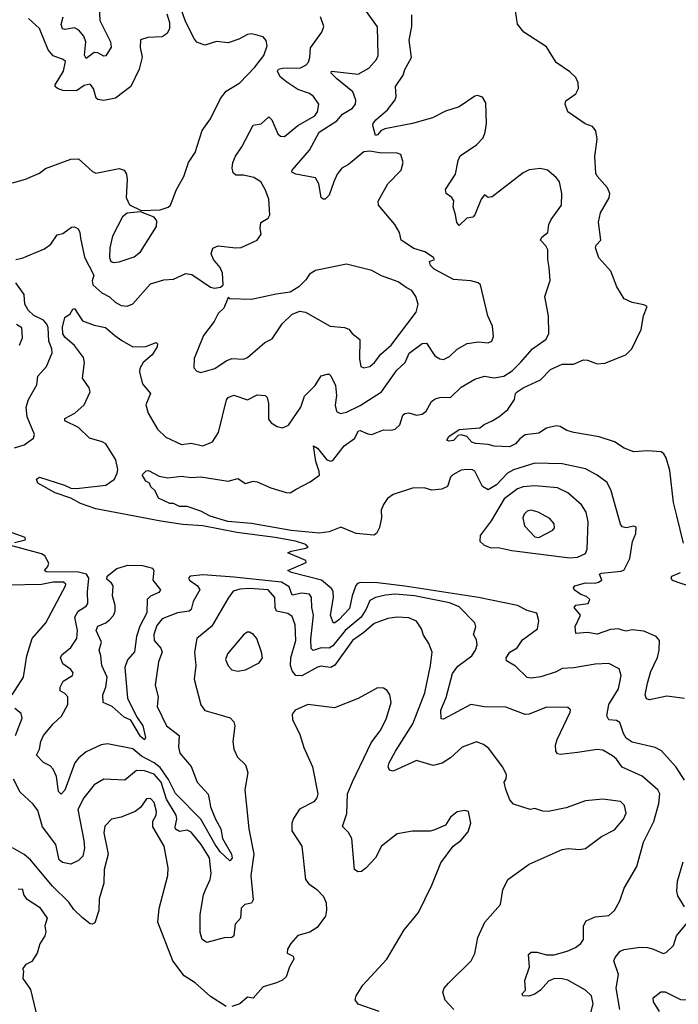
# Model space of a CAD drawing. Extents: x 1552294 to 1694791, y 811929 to 917222.
# Tile 459 of 643: x 1674232 to 1677623, y 832082 to 837150. Entities that reach past the tile are written whole.
import ezdxf

# ---------------------------------------------------------------- set-up
doc = ezdxf.new("R2010")
doc.units = 0

msp = doc.modelspace()

# ---------------------------------------------------------------- linework, layer by layer
at = {"layer": '0CON10XD'}
for points in [[(1677655, 833235.8), (1677612.8, 833302.8), (1677537.1, 833387.1), (1677505, 833403.6), (1677385, 833431.2), (1677355, 833452.2), (1677341.4, 833475), (1677322.6, 833532.6), (1677305, 833542.4), (1677266.1, 833546.1), (1677256.1, 833566.1), (1677266.4, 833625), (1677315.3, 833705), (1677328.9, 833775), (1677318.3, 833808.3), (1677265, 833835.7), (1677195, 833832.7), (1677085.7, 833814.3), (1677025, 833810.8), (1676995, 833792.4), (1676915, 833766.7), (1676865, 833760.6), (1676845, 833764.6), (1676785, 833821.5), (1676739.4, 833849.4), (1676736.4, 833865), (1676755.9, 833895), (1676793, 833917), (1676821.7, 833958.3), (1676897.5, 834015), (1676905.6, 834055), (1676895.5, 834095), (1676845, 834108.3), (1676795, 834134.5), (1676594.6, 834175.4), (1676215, 834234), (1676075, 834251.1), (1675986.9, 834253.1), (1675972, 834248), (1675963, 834237), (1675943.7, 834185), (1675930.6, 834119.4), (1675875, 834060.4), (1675855, 834044.5), (1675845.6, 834045.6), (1675832.9, 834085), (1675848.4, 834175), (1675846.9, 834205), (1675839.6, 834219.6), (1675786, 834265), (1675632.5, 834305), (1675612.5, 834315), (1675707.5, 834355), (1675705.7, 834365.7), (1675612.5, 834405), (1675630, 834415), (1675705, 834428.8), (1675717.5, 834435), (1675705, 834448.8), (1675652.5, 834465), (1675548, 834485), (1675350.7, 834510.7), (1675174.6, 834544.6), (1675071.9, 834551.9), (1674958.9, 834568.9), (1674625, 834632.6), (1674545, 834658.7), (1674495, 834686.2), (1674414.6, 834715), (1674325, 834763.5), (1674318.6, 834785), (1674335, 834795.2), (1674463.6, 834753.6), (1674495, 834739), (1674525, 834736.9), (1674676, 834754), (1674720, 834785), (1674734.5, 834815), (1674736.7, 834835), (1674726.7, 834885), (1674675.9, 834965.9), (1674656.8, 834976.8), (1674591.1, 834995), (1674535, 835050), (1674464.4, 835085), (1674465, 835097.1), (1674515.4, 835124.6), (1674563.4, 835166.6), (1674595.6, 835235), (1674589.4, 835255), (1674555.6, 835305), (1674565.4, 835385), (1674560.5, 835410.5), (1674515, 835472.5), (1674465, 835515.6), (1674455, 835532), (1674453.2, 835566.8), (1674465, 835617.5), (1674492.5, 835635), (1674505, 835660), (1674515, 835662.5), (1674555, 835599.4), (1674615, 835577.7), (1674674, 835565), (1674722.5, 835525), (1674757.6, 835497.6), (1674815.4, 835465.4), (1674882.4, 835467.6), (1674935, 835488.8), (1674942, 835482), (1674940, 835465), (1674913.6, 835425), (1674867.3, 835385), (1674851.5, 835355), (1674849.1, 835335), (1674865.3, 835275.3), (1674905.2, 835225.2), (1674882.5, 835167.5), (1674892.9, 835125), (1674941.5, 835041.5), (1674985, 835001.1), (1675065, 834963.3), (1675115, 834970), (1675175, 834957.1), (1675225, 834977.5), (1675256.7, 835025), (1675297.3, 835192.7), (1675305.6, 835204.4), (1675335, 835217.1), (1675405, 835192.7), (1675455, 835219.2), (1675495.8, 835215.8), (1675505.6, 835205.6), (1675512.7, 835175), (1675513.5, 835093.5), (1675526.2, 835075), (1675557.5, 835055), (1675585, 835049.2), (1675617, 835063), (1675680, 835155), (1675698, 835212), (1675752.9, 835267.1), (1675785, 835316), (1675815.9, 835325.9), (1675825, 835326), (1675835, 835316.7), (1675857.5, 835267.5), (1675863, 835215), (1675856.1, 835166.1), (1675863.8, 835133.8), (1675883.3, 835123.3), (1675915, 835129.1), (1675985, 835163.6), (1676095, 835234.5), (1676174.6, 835345), (1676216.2, 835385), (1676237, 835433), (1676305, 835482.2), (1676326.5, 835485), (1676370.2, 835420.2), (1676395, 835403.3), (1676415, 835401.1), (1676445, 835415.5), (1676485, 835453.5), (1676536.9, 835483.1), (1676595, 835491.2), (1676645, 835487.1), (1676663.3, 835495), (1676671.2, 835518.8), (1676667.1, 835572.9), (1676642.2, 835625), (1676604, 835785), (1676593.3, 835795), (1676555, 835805.6), (1676465, 835813.1), (1676366, 835865), (1676346.7, 835885), (1676342.5, 835905), (1676367.5, 835915), (1676363.3, 835925), (1676318, 835955), (1676262.4, 835972.4), (1676195.8, 836015), (1676187.1, 836055), (1676164.4, 836095), (1676080, 836195), (1676077.1, 836215), (1676126.9, 836305), (1676197.1, 836375), (1676206, 836415), (1676194.2, 836455), (1676175, 836463.3), (1676085, 836463.9), (1676035, 836473.2), (1676005, 836468.8), (1675925.1, 836404.9), (1675891.2, 836385), (1675866.8, 836355), (1675850.5, 836315), (1675825, 836246), (1675805, 836226), (1675795, 836226), (1675784.6, 836234.6), (1675772.6, 836305), (1675755, 836335.3), (1675653.3, 836355), (1675634.2, 836365), (1675635.6, 836375), (1675725, 836478.6), (1675775, 836570.5), (1675865, 836628.3), (1675895, 836662.7), (1675945.9, 836694.1), (1675961.2, 836715), (1675963.5, 836735), (1675948.3, 836778.3), (1675865.6, 836845), (1675836.2, 836875), (1675837.5, 836885), (1675975, 836869.5), (1676029.4, 836900.6), (1676068.9, 836945), (1676078.8, 836965), (1676075, 837112.5), (1675987.5, 837235)], [(1674195, 836310.6), (1674261.7, 836328.3), (1674335, 836360), (1674365, 836383.3), (1674495, 836431.2), (1674535, 836433.3), (1674607.7, 836367.7), (1674625, 836360), (1674745, 836383.3), (1674770, 836375), (1674782.5, 836355), (1674786.2, 836325), (1674780, 836235), (1674797.1, 836197.1), (1674858, 836168), (1674955, 836171.8), (1674996.1, 836183.9), (1675008.8, 836195), (1675040, 836275), (1675077.7, 836342.3), (1675101.1, 836415), (1675135, 836466.2), (1675171.2, 836578.8), (1675215, 836640), (1675265.6, 836744.4), (1675295, 836781.2), (1675365, 836824.4), (1675443.1, 836905), (1675490, 836965), (1675505.6, 837015), (1675501.7, 837041.7), (1675485, 837062), (1675425, 837076.7), (1675405, 837074.2), (1675361.1, 837048.9), (1675305, 837030), (1675245, 837036.5), (1675185, 837019.2), (1675145, 837034.3), (1675128.1, 837055), (1675084, 837145), (1675064.2, 837204.2)], [(1674989.5, 837179.5), (1675004, 837135), (1675003.8, 837105), (1674991.2, 837078.8), (1674965, 837060.8), (1674892.7, 837057.3), (1674854, 837046), (1674853.1, 837006.9), (1674863.4, 836956.6), (1674847.5, 836895), (1674804.4, 836805.6), (1674725, 836746), (1674665.8, 836734.2), (1674635, 836738.1), (1674626.4, 836746.4), (1674611.5, 836795), (1674595, 836816.9), (1674565, 836811.5), (1674525, 836782.7), (1674455, 836785.4), (1674427.5, 836795), (1674415.7, 836805), (1674414.4, 836815), (1674457.3, 836885), (1674468.1, 836935), (1674456.7, 836945), (1674405, 836964.4), (1674379.1, 836995), (1674334.2, 837104.2), (1674278.1, 837155)], [(1674641.2, 837215), (1674645.6, 837145), (1674700, 837035), (1674702.6, 837007.4), (1674675, 836964), (1674665, 836962.2), (1674635, 836978.8), (1674615, 836981.1), (1674575, 836950.4), (1674566.7, 836966.7), (1674572.2, 837035), (1674562.2, 837065), (1674536.5, 837096.5), (1674515, 837108.1), (1674465, 837098.4), (1674453.1, 837103.1), (1674446.4, 837125), (1674456.1, 837165)], [(1677025, 834862.8), (1676885, 834867.9), (1676775, 834833.2), (1676744.7, 834815.3), (1676687.5, 834755), (1676645, 834729.5), (1676615, 834747.1), (1676575, 834826.7), (1676563.3, 834833.3), (1676534.7, 834835.3), (1676505, 834831.3), (1676462.2, 834807.8), (1676450, 834795), (1676435, 834747.5), (1676405, 834732.5), (1676355, 834728), (1676315, 834739.4), (1676255, 834738.2), (1676155, 834706.1), (1676126.5, 834685), (1676105, 834654), (1676094.1, 834625.9), (1676094.7, 834585), (1676084.6, 834535.4), (1676068.9, 834505), (1676055, 834496.2), (1675964.4, 834505.6), (1675885, 834536.9), (1675826.4, 834513.6), (1675775, 834506.6), (1675629.8, 834519.8), (1675426, 834556), (1675303.2, 834566.8), (1675213.6, 834595), (1675165, 834619.6), (1675095, 834644), (1675054.2, 834644.2), (1675025, 834660), (1675005, 834660), (1674947, 834687), (1674930, 834725), (1674907.5, 834745), (1674900, 834765), (1674882.5, 834775), (1674862.5, 834807.5), (1674883, 834827), (1674895, 834828.8), (1674950.8, 834800.8), (1674995, 834792.1), (1675065, 834799.5), (1675115, 834793.5), (1675165, 834796.7), (1675305, 834773.7), (1675355, 834787.5), (1675395, 834762.1), (1675435, 834774), (1675455, 834771.6), (1675525, 834740.3), (1675605, 834715.4), (1675625, 834714.5), (1675656.3, 834733.7), (1675728.6, 834771.4), (1675775.5, 834805), (1675774.6, 834825), (1675756.8, 834875), (1675745, 834956.7), (1675765, 834944), (1675813.8, 834883.8), (1675835, 834876.6), (1675845, 834880.3), (1675903.7, 834956.3), (1675955.7, 834994.3), (1675977.2, 835032.8), (1675985, 835035.7), (1676025, 835017.2), (1676045, 835015.3), (1676105, 835038.5), (1676145, 835037.3), (1676165, 835042.8), (1676188.9, 835065), (1676205.4, 835114.6), (1676215, 835123.1), (1676235, 835125.4), (1676275, 835114.7), (1676305, 835120), (1676325, 835134.4), (1676352.7, 835185), (1676371.7, 835198.3), (1676395, 835205.4), (1676452.7, 835207.3), (1676505, 835258.9), (1676575, 835300), (1676625, 835315.5), (1676675, 835306.2), (1676725, 835315.4), (1676768.2, 835341.8), (1676810, 835385), (1676873.3, 835455), (1676942.5, 835505), (1676957.5, 835535), (1676954.5, 835624.5), (1676935.8, 835725), (1676963.6, 835806.4), (1676959.2, 835875), (1676951.4, 835915), (1676950.8, 835965), (1676941.4, 835985), (1676914.4, 836015), (1676919.8, 836030.2), (1676951.9, 836055), (1676957.5, 836095), (1676968.7, 836121.3), (1677022, 836195), (1677024.2, 836255), (1677010.8, 836315), (1676995, 836338), (1676950, 836375), (1676914.5, 836384.5), (1676855, 836377.5), (1676825, 836362.1), (1676665, 836237.9), (1676645, 836234.3), (1676625, 836248.8), (1676608.5, 836225), (1676575, 836146), (1676565, 836134), (1676535, 836128.8), (1676495, 836090), (1676482.5, 836105), (1676476, 836145), (1676463.6, 836186.4), (1676467.7, 836217.7), (1676456.7, 836235), (1676428.8, 836255), (1676423.8, 836275), (1676475.8, 836355), (1676489.2, 836425), (1676500.9, 836449.1), (1676584.6, 836505.4), (1676618.4, 836541.6), (1676629.6, 836570.4), (1676636.3, 836615), (1676632.4, 836722.4), (1676615, 836750), (1676588.8, 836758.8), (1676575, 836756.2), (1676495, 836701.4), (1676425, 836679.5), (1676358, 836645), (1676255, 836614.7), (1676112.9, 836587.1), (1676091.6, 836578.4), (1676075, 836556.2), (1676065, 836554.2), (1676050, 836605), (1676052, 836615), (1676066, 836635), (1676126, 836685), (1676165, 836736.7), (1676170.8, 836755), (1676166.7, 836805), (1676206.1, 836863.9), (1676215, 836892.5), (1676250, 836955), (1676236.8, 837045), (1676251.6, 837115), (1676252.1, 837175)], [(1677649.5, 834455), (1677615, 834596), (1677598.7, 834665), (1677579.1, 834829.1), (1677560.5, 834895), (1677549.4, 834915), (1677535, 834925.6), (1677465, 834930), (1677395, 834926), (1677345, 834943.8), (1677295, 834976.2), (1677215, 835002.9), (1677085, 835024.3), (1677050, 835035), (1677015.5, 835055.5), (1676995, 835058.9), (1676945, 835047.5), (1676905, 835021.1), (1676835, 835013.1), (1676807.1, 834992.9), (1676785, 834966.2), (1676755, 834950.8), (1676675, 834954), (1676643.6, 834963.6), (1676578.3, 834968.3), (1676560, 834975), (1676533.8, 835005), (1676505, 835013.3), (1676490, 835010), (1676465.6, 834984.4), (1676441.1, 834981.1), (1676432, 834985), (1676441.1, 835005), (1676495, 835039.6), (1676601.9, 835048.1), (1676623.9, 835066.1), (1676664.3, 835085.7), (1676700, 835105), (1676745, 835143.8), (1676779.2, 835195), (1676784.3, 835225), (1676794.3, 835235), (1676824.5, 835255), (1676914, 835296), (1676965, 835348.6), (1677025, 835376.2), (1677084.2, 835375.8), (1677135, 835399.2), (1677155, 835397.8), (1677205, 835379.1), (1677245, 835382.2), (1677353.3, 835425), (1677384.2, 835455.8), (1677432.5, 835555), (1677444.3, 835625.7), (1677463.3, 835673.3), (1677445, 835682.5), (1677385, 835693.8), (1677345, 835713.6), (1677306, 835775), (1677276, 835856), (1677213.8, 835923.8), (1677197.1, 835975), (1677201.2, 835988.8), (1677223.6, 836015), (1677212.3, 836107.7), (1677223.1, 836155), (1677267.5, 836232.5), (1677270.6, 836255), (1677258.5, 836285), (1677205.2, 836345), (1677199.2, 836359.2), (1677193.8, 836446.2), (1677205.4, 836535), (1677198.2, 836578.2), (1677180.7, 836600.7), (1677144.3, 836614.3), (1677053.8, 836675), (1677041.2, 836715), (1677045, 836732.5), (1677095, 836768.8), (1677110, 836795), (1677108.5, 836825), (1677095, 836851.4), (1677065, 836881.9), (1676995, 836930), (1676945, 837010), (1676827.5, 837085), (1676795, 837126.7), (1676785.6, 837195)], [(1674212.5, 835915), (1674245, 835922), (1674360.2, 835969.8), (1674393.1, 835995), (1674425, 836042.9), (1674455, 836048.5), (1674499, 836081), (1674515, 836083.3), (1674532.6, 836072.6), (1674542.2, 836055), (1674544.6, 836024.6), (1674566.6, 835926.6), (1674614.7, 835835), (1674605.3, 835805), (1674608.9, 835785), (1674655, 835743.1), (1674695, 835722.9), (1674724, 835695), (1674755, 835679.4), (1674785, 835675.8), (1674815, 835688), (1674905, 835790), (1674975, 835811.4), (1675025, 835813.8), (1675087, 835843), (1675118.3, 835838.3), (1675215, 835773.3), (1675235, 835767.5), (1675267, 835773), (1675280, 835785), (1675275.8, 835845), (1675265, 835873.3), (1675230, 835915), (1675217.5, 835945), (1675227, 835973), (1675253.8, 835986.2), (1675345, 835975.7), (1675372.1, 835977.9), (1675454.4, 836015.6), (1675475.8, 836045), (1675470, 836075), (1675473.8, 836105), (1675511.1, 836128.9), (1675520, 836145), (1675515.3, 836225), (1675496.1, 836276.1), (1675474.4, 836315), (1675437, 836337), (1675385, 836349.1), (1675345, 836348.9), (1675330.9, 836360.9), (1675325.5, 836385.5), (1675329.1, 836415), (1675342.8, 836447.2), (1675375.4, 836495), (1675433.6, 836606.4), (1675475, 836613.5), (1675515, 836649.5), (1675530.5, 836635), (1675561.5, 836561.5), (1675575, 836550.9), (1675595, 836548.8), (1675663.5, 836605), (1675751.2, 836655), (1675765.3, 836675), (1675773.3, 836715), (1675745, 836754.6), (1675725, 836770.3), (1675665, 836790.8), (1675608.5, 836828.5), (1675574.1, 836855), (1675560.4, 836885), (1675565, 836895.2), (1675585, 836900.5), (1675677.7, 836902.3), (1675705.6, 836915), (1675718.8, 836931.2), (1675726.4, 836955), (1675729.1, 837005), (1675788.6, 837085), (1675798.6, 837115), (1675781.4, 837165)], [(1674715, 835900), (1674745, 835902.9), (1674821.5, 835928.5), (1674855, 835954), (1674936.7, 836085), (1674938.1, 836115), (1674925, 836132.5), (1674855, 836160), (1674785, 836154), (1674761.4, 836135), (1674710, 836035), (1674696.5, 835975), (1674695.4, 835925), (1674702.2, 835905), (1674715, 835900)], [(1675165, 835334), (1675236.2, 835355), (1675295, 835393.5), (1675325, 835405.4), (1675385, 835402.5), (1675405, 835411.5), (1675495, 835487.5), (1675532.3, 835507.7), (1675584.2, 835585), (1675635, 835633.3), (1675675, 835648.8), (1675703.9, 835643.9), (1675831.5, 835571.5), (1675905, 835564.6), (1675926.3, 835556.3), (1675944.2, 835534.2), (1675983.8, 835503.8), (1675981.8, 835401.8), (1675988.8, 835365), (1676005, 835358.6), (1676035, 835364.6), (1676059.1, 835385), (1676091.9, 835428.1), (1676145, 835474.5), (1676273.3, 835645), (1676284.4, 835685), (1676272.2, 835725), (1676251.4, 835755), (1676221.6, 835771.6), (1676180.2, 835800.2), (1676095, 835830.6), (1676045, 835859.5), (1675915, 835892), (1675755, 835858.8), (1675725, 835840), (1675705, 835810), (1675670, 835775), (1675625, 835747.5), (1675552.4, 835737.6), (1675425, 835708.8), (1675315, 835712.5), (1675305, 835720), (1675282.5, 835665), (1675255, 835637.5), (1675234.1, 835595.9), (1675178, 835525), (1675130, 835405), (1675128.3, 835358.3), (1675145, 835340), (1675165, 835334)], [(1674205, 834946.2), (1674255, 834962.2), (1674303.6, 834996.4), (1674308.1, 835015), (1674270, 835105), (1674265.4, 835155), (1674277.8, 835195), (1674319.8, 835270.2), (1674326.2, 835315), (1674370.6, 835365), (1674399.1, 835435), (1674398, 835455), (1674381.9, 835495), (1674378.8, 835565), (1674372.4, 835582.4), (1674355, 835602.7), (1674305, 835626.8), (1674276.4, 835655), (1674259.4, 835685), (1674255.5, 835735.5), (1674212.5, 835795)], [(1674230.6, 835475), (1674247.4, 835512.6), (1674243.3, 835563.3), (1674215, 835581.1)], [(1677655, 833656.4), (1677565, 833668.5), (1677475, 833649.2), (1677458.8, 833655), (1677453.3, 833675), (1677465.5, 833735), (1677482.5, 833795), (1677516.5, 833866.5), (1677525.5, 833905), (1677527.3, 833955), (1677509.2, 833975), (1677445, 834002.9), (1677385, 834008.9), (1677355, 834002.7), (1677335, 834008.2), (1677315, 834014), (1677275, 834010.9), (1677205, 833986.7), (1677155, 833996.1), (1677095, 833989.6), (1677093.1, 834026.9), (1677118.9, 834085), (1677086.7, 834125), (1677095, 834136), (1677160, 834145), (1677167.5, 834165), (1677150.5, 834180.5), (1677121.7, 834191.7), (1677087.5, 834215), (1677083.3, 834225), (1677090, 834235), (1677145, 834252), (1677195, 834250), (1677212.5, 834255), (1677230, 834265), (1677217.5, 834295), (1677228.3, 834301.7), (1677328.4, 834311.6), (1677345, 834318.6), (1677373.6, 834376.4), (1677386.8, 834463.2), (1677403.8, 834505), (1677407, 834537), (1677395, 834542.5), (1677355, 834533.8), (1677335, 834540), (1677325, 834553.8), (1677276.9, 834725), (1677257.3, 834767.3), (1677205.6, 834805), (1677145, 834838), (1677025, 834862.8)], [(1677065, 834379.3), (1677105, 834383.5), (1677145, 834402.5), (1677154.7, 834425), (1677160, 834565), (1677148.8, 834615), (1677125, 834651.8), (1677055, 834714.4), (1677000.9, 834740.9), (1676885, 834749.6), (1676825, 834745.9), (1676795, 834735.3), (1676726.4, 834683.6), (1676659.9, 834570.1), (1676602.5, 834495), (1676600.8, 834465), (1676624.5, 834445), (1676655, 834432.8), (1676705, 834430.9), (1676766.8, 834416.8), (1677065, 834379.3)], [(1676905, 834484.4), (1676978.1, 834521.9), (1676985.6, 834535), (1676984.3, 834555), (1676961.9, 834581.9), (1676901.2, 834615), (1676865, 834624.4), (1676845, 834620.6), (1676830, 834605), (1676822.9, 834585), (1676830.8, 834545), (1676885, 834487.5), (1676905, 834484.4)], [(1674205, 834458), (1674255, 834470), (1674262.5, 834475), (1674260, 834485), (1674131.4, 834531.4)], [(1675335, 834280.3), (1675177.7, 834292.3), (1675109.2, 834285), (1675101.4, 834275), (1675107.1, 834265), (1675147.8, 834235), (1675160.4, 834215), (1675126.1, 834155), (1675115.3, 834114.7), (1675104.6, 834105.4), (1675045, 834096.1), (1674965, 834066.1), (1674937.6, 834032.4), (1674922.4, 833985), (1674925.3, 833955), (1674958.5, 833915), (1674965.4, 833895), (1674947.1, 833845), (1674930.4, 833725), (1674945.6, 833665), (1674940.8, 833615), (1674987.5, 833515), (1675053.1, 833465), (1675049.6, 833405), (1675056.2, 833375), (1675115.2, 833305.2), (1675146.7, 833225), (1675203.3, 833163.3), (1675209, 833129), (1675215, 833097.8), (1675240.4, 833035), (1675268.3, 832985), (1675277, 832935), (1675323.4, 832855), (1675325.6, 832834.4), (1675315, 832820.9), (1675265, 832867), (1675238, 832905), (1675165.5, 833035), (1675035, 833167.6), (1674998.3, 833238.3), (1674955, 833301.3), (1674925, 833325.5), (1674859.4, 833359.4), (1674815, 833397.5), (1674685, 833422.2), (1674652.2, 833417.8), (1674575, 833381.8), (1674535, 833349.3), (1674516.8, 833325), (1674465, 833183.6), (1674445, 833164.3), (1674432.6, 833177.4), (1674420.9, 833255), (1674405, 833292.9), (1674389.3, 833309.3), (1674355, 833327.1), (1674318.6, 833365), (1674334.5, 833395), (1674340.4, 833435), (1674354.6, 833465), (1674405, 833526.1), (1674447.8, 833565), (1674480.4, 833625), (1674480.9, 833665), (1674465, 833682.2), (1674441.4, 833695), (1674440, 833715), (1674455.6, 833745), (1674504.2, 833775), (1674508.3, 833788.3), (1674496.2, 833805), (1674454.4, 833835), (1674441.5, 833865), (1674449.5, 833880.5), (1674495, 833918.2), (1674526.7, 833965), (1674529.4, 834005), (1674515.3, 834075), (1674532.7, 834105), (1674575, 834131.8), (1674583.6, 834145), (1674581.6, 834205), (1674588.8, 834275), (1674575.5, 834295), (1674535, 834306.7), (1674367.9, 834307.9), (1674360.8, 834315), (1674377.5, 834335), (1674381.7, 834351.7), (1674360.9, 834390.9), (1674345, 834400.6), (1674180, 834445)], [(1674875, 833443.3), (1674855, 833459.5), (1674803.7, 833543.7), (1674770, 833560), (1674708.7, 833615), (1674662, 833635), (1674660.6, 833675), (1674675.4, 833714.6), (1674682.9, 833765), (1674654.9, 833824.9), (1674650.7, 833875), (1674641.5, 833905), (1674653.7, 833945), (1674626.2, 834005), (1674635, 834028.9), (1674675.2, 834044.8), (1674695, 834060), (1674715, 834083.8), (1674724, 834106), (1674723.7, 834135), (1674710.7, 834185), (1674712.8, 834235), (1674705, 834250.3), (1674680.8, 834270.8), (1674683.4, 834285), (1674731.6, 834325), (1674788.5, 834341.5), (1674865, 834340), (1674916.7, 834326.7), (1674922.2, 834315), (1674917.5, 834265), (1674956.5, 834215), (1674949.1, 834200.9), (1674905, 834182), (1674888.7, 834165), (1674886.2, 834096.2), (1674851.3, 834028.7), (1674833.5, 833975), (1674823.4, 833896.6), (1674787.6, 833855), (1674773.7, 833815), (1674787.4, 833657.4), (1674834, 833564), (1674866.5, 833515), (1674880.8, 833455), (1674875, 833443.3)], [(1677733.1, 834215), (1677593.8, 834263.8), (1677586.6, 834275), (1677589.6, 834285), (1677634.4, 834305)], [(1674193.3, 833675), (1674251.4, 833765), (1674268.6, 833875), (1674295.6, 833965), (1674366.4, 834045), (1674468.7, 834235), (1674469.2, 834245), (1674457.5, 834255), (1674405.2, 834254.8), (1674345, 834243.3), (1674170.5, 834239.5)], [(1677154.5, 831964.5), (1677185.4, 832085), (1677177.1, 832125), (1677145.8, 832155), (1677055, 832205.8), (1677025, 832213.6), (1676985.9, 832214.1), (1676955, 832201.1), (1676914.4, 832155), (1676885.4, 832134.6), (1676854.3, 832124.3), (1676822.5, 832125), (1676820, 832135), (1676836.2, 832155), (1676833.8, 832205), (1676857.5, 832275), (1676851.7, 832338.3), (1676865, 832350), (1676895, 832350), (1676945, 832336.4), (1676985, 832335.9), (1677050.8, 832355), (1677094.3, 832375), (1677121.1, 832395), (1677135.6, 832415), (1677135.5, 832485), (1677148.9, 832511.1), (1677195, 832532.3), (1677265, 832539.5), (1677294.3, 832565), (1677321.5, 832615), (1677345, 832680), (1677409.3, 832790.7), (1677443.6, 832916.4), (1677496.7, 833023.3), (1677522.9, 833115), (1677528.2, 833165), (1677518.6, 833185), (1677436.4, 833256.4), (1677335, 833303.1), (1677305, 833344.4), (1677285, 833360.6), (1677235, 833389.2), (1677205, 833394), (1677105, 833377.5), (1677017.3, 833367.3), (1677001.2, 833371.2), (1676992, 833385), (1676991.4, 833415), (1676999.4, 833445), (1677066.7, 833585), (1677067.7, 833597.7), (1677055, 833610), (1676945, 833610.8), (1676855, 833576), (1676835, 833573.8), (1676735, 833612), (1676625, 833612.9), (1676555, 833624.3), (1676415, 833549.4), (1676401.8, 833551.8), (1676400.6, 833595), (1676428.9, 833661.1), (1676460, 833785), (1676487.6, 833822.4), (1676560.6, 833875), (1676579.2, 833905), (1676587.2, 833932.8), (1676585, 833957.5), (1676568.8, 833985), (1676580, 834025), (1676575.8, 834045), (1676495, 834128.4), (1676445, 834148.3), (1676265, 834183.6), (1676165, 834192), (1676115, 834188.1), (1676064.4, 834175.6), (1676035, 834160), (1676016.3, 834115), (1675990.7, 834075), (1675907.6, 834005), (1675845, 833926.1), (1675825, 833915.3), (1675785, 833916.6), (1675742.5, 833902.5), (1675732.5, 833912.5), (1675731.5, 833961.5), (1675744.8, 834085), (1675736.1, 834125), (1675735.3, 834175), (1675725, 834192.7), (1675685, 834198.7), (1675635, 834186.9), (1675620.4, 834230.4), (1675580, 834255), (1675335, 834280.3)], [(1676467.1, 832055), (1676422.5, 832102.5), (1676410.9, 832145), (1676418.5, 832165), (1676439.3, 832190.7), (1676556, 832305), (1676575.8, 832344.2), (1676591.9, 832425), (1676627.5, 832505), (1676708, 832595), (1676719.3, 832670.7), (1676746, 832725), (1676855, 832804), (1677025, 832878), (1677055.9, 832884.1), (1677115, 832879.2), (1677145, 832884.3), (1677228, 832945), (1677295, 832979.4), (1677340.5, 833035), (1677354.5, 833065), (1677346.7, 833105), (1677326.3, 833126.3), (1677235, 833136.9), (1677145, 833128.6), (1677046.7, 833093.3), (1676954.1, 833074.1), (1676925.9, 833075.9), (1676885, 833090), (1676860, 833085), (1676775, 833112.5), (1676755.8, 833135), (1676735, 833187.5), (1676726.7, 833225), (1676737.5, 833242.5), (1676738.8, 833265), (1676718.5, 833305), (1676647.7, 833397.7), (1676619.6, 833419.6), (1676585, 833432.9), (1676511.2, 833405), (1676450, 833350), (1676407.6, 833322.4), (1676361.8, 833311.8), (1676275, 833337.3), (1676155, 833281.2), (1676137, 833287), (1676130, 833305), (1676134, 833325), (1676167.8, 833385), (1676257.3, 833525), (1676317.8, 833685), (1676347.5, 833825), (1676356.5, 833895), (1676338.9, 833938.9), (1676311.5, 833981.5), (1676300.4, 834015), (1676275, 834054), (1676235, 834070.5), (1676175, 834075.3), (1676127.2, 834067.2), (1676057.3, 834042.7), (1676004.8, 833995.2), (1675945, 833953.8), (1675855, 833828.2), (1675835, 833816), (1675805, 833819.3), (1675785, 833822.7), (1675765, 833817.2), (1675685, 833771.7), (1675654.5, 833775), (1675635, 833798.5), (1675626.1, 833825), (1675629, 833865), (1675654.3, 833955), (1675650.3, 834035), (1675635, 834078.6), (1675613.5, 834093.5), (1675554.7, 834104.7), (1675547.1, 834125), (1675545.9, 834175), (1675511.5, 834215), (1675415, 834221.3), (1675365, 834218.1), (1675332.1, 834207.9), (1675305, 834172.9), (1675222.2, 834027.8), (1675144.6, 833965), (1675132.1, 833895), (1675140, 833825), (1675130.8, 833755), (1675165, 833624), (1675185, 833593.3), (1675269.2, 833570.8), (1675316.4, 833556.4), (1675334, 833535), (1675339.2, 833515), (1675329.2, 833435), (1675334.2, 833395), (1675354.5, 833354.5), (1675394.2, 833315), (1675407.7, 833275), (1675392.2, 833185), (1675411.4, 832985), (1675438, 832855), (1675421.8, 832745), (1675435, 832620), (1675425, 832601.9), (1675391.2, 832595), (1675372.7, 832577.3), (1675368.8, 832525), (1675342, 832495), (1675335, 832434), (1675325, 832426), (1675285, 832424), (1675195, 832400), (1675172, 832415), (1675161.5, 832451.5), (1675161.1, 832545), (1675177.9, 832645), (1675189.5, 832670.5)], [(1675355, 833796), (1675395, 833804.2), (1675465, 833838.8), (1675482.5, 833865), (1675478.1, 833895), (1675452.5, 833965), (1675436.2, 833985), (1675415, 833997.5), (1675403.2, 833996.8), (1675385, 833983.8), (1675302, 833885), (1675292.7, 833857.3), (1675305, 833823.8), (1675325, 833804), (1675355, 833796)], [(1676083.3, 832045), (1675975, 832082), (1675960, 832105), (1675964, 832125), (1675999.8, 832180.2), (1676122.5, 832315), (1676211.2, 832465), (1676255, 832516.7), (1676286, 832555), (1676354.3, 832695.7), (1676400.3, 832809.7), (1676463.3, 832895), (1676503.3, 832925), (1676541.2, 832968.8), (1676555.7, 833015), (1676543.6, 833073.6), (1676525, 833080), (1676485, 833073.3), (1676450, 833045), (1676425, 833004), (1676365, 832977.5), (1676345, 832972.5), (1676255, 832973.3), (1676175, 832960), (1676095, 832895.7), (1676064.2, 832835), (1676015, 832782), (1675992.5, 832765), (1675973.2, 832763.2), (1675956, 832776), (1675942.2, 832935), (1675925, 832966), (1675893.6, 832996.4), (1675916.3, 833063.7), (1675920, 833165), (1675945, 833226.2), (1676042.2, 833427.8), (1676091.8, 833495), (1676121.2, 833555), (1676145.5, 833635.5), (1676137.5, 833675), (1676125, 833696.7), (1676105, 833708.8), (1676075, 833710), (1675975, 833656.2), (1675853, 833607), (1675715.8, 833624.2), (1675651.2, 833595), (1675636, 833575), (1675637.7, 833547.7), (1675675, 833470), (1675695, 833403.3), (1675740, 833305), (1675767.1, 833165), (1675762, 833145), (1675746.6, 833123.4), (1675673.6, 833086.4), (1675642.2, 833037.8), (1675632.9, 833015), (1675634.2, 832975), (1675684.2, 832895), (1675704.2, 832725), (1675721.7, 832701.7), (1675763, 832673), (1675796.9, 832636.9), (1675810.8, 832605), (1675812.7, 832567.3), (1675807.1, 832535), (1675763.3, 832476.7), (1675726.6, 832453.4), (1675665, 832435.7), (1675627.5, 832395), (1675610.8, 832365), (1675608.8, 832345), (1675639.8, 832329.8), (1675643.5, 832315), (1675621.1, 832275), (1675605, 832223.8), (1675585, 832206.2), (1675555, 832192.5), (1675485, 832172.5), (1675435, 832114), (1675405, 832118.1), (1675365, 832084.5), (1675325, 832070.6)], [(1674210.3, 833465), (1674245.6, 833555), (1674239.3, 833579.3), (1674207.5, 833605)], [(1675189.5, 832670.5), (1675212.7, 832725), (1675218.4, 832755), (1675208.9, 832835), (1675166.8, 832905), (1675115, 832968.6), (1675095, 832978.1), (1675055, 832972), (1675035, 832983.6), (1675032, 832995), (1675041.7, 833035), (1675038.6, 833055), (1674988.2, 833138.2), (1674960.5, 833225), (1674925, 833266.8), (1674875, 833284.1), (1674834.4, 833285), (1674773.8, 833236.2), (1674665, 833240), (1674615, 833211.9), (1674561.8, 833145), (1674532.1, 833085), (1674562.2, 832925), (1674565.8, 832885), (1674556.8, 832845), (1674535, 832822.1), (1674495, 832802.7), (1674451.8, 832811.8), (1674435.9, 832825.9), (1674418.8, 832905), (1674349.7, 832995), (1674325, 833078.6), (1674301.4, 833111.4), (1674234.2, 833174.2), (1674200.8, 833240.8)], [(1675295, 832070), (1675215, 832122.5), (1675135, 832191.9), (1675079.2, 832229.2), (1675021.2, 832305), (1674942.7, 832505), (1674951.1, 832575), (1674994.4, 832745), (1674996.2, 832785), (1674975.3, 832895), (1674918.4, 832995), (1674918.5, 833025), (1674934.4, 833055), (1674937.1, 833075), (1674925, 833120), (1674905, 833141.2), (1674885, 833140), (1674854.6, 833095.4), (1674826.4, 833073.6), (1674755, 833045.6), (1674705, 833034.4), (1674671.1, 832998.9), (1674665.5, 832965), (1674687.3, 832855), (1674667.3, 832775), (1674665.4, 832705), (1674641.2, 832625), (1674639.1, 832565), (1674618.4, 832501.6), (1674605, 832493.6), (1674595, 832495.5), (1674555, 832526.4), (1674510.7, 832570.7), (1674485, 832606.9), (1674400.8, 832690.8), (1674288, 832825), (1674255, 832852.5), (1674195, 832887.5)], [(1677655, 832583.3), (1677620.3, 832640.3), (1677615.7, 832665), (1677619.4, 832715), (1677649.2, 832815)], [(1674225, 832674.4), (1674245, 832676.2), (1674253.4, 832643.4), (1674265, 832626.2), (1674335, 832582), (1674374, 832525), (1674362.5, 832485), (1674366.2, 832455), (1674361.2, 832435), (1674336.1, 832393.9), (1674322, 832345), (1674295, 832302), (1674263.9, 832286.1), (1674247.5, 832265), (1674252.5, 832255), (1674248.8, 832215), (1674287.6, 832157.6), (1674315, 832042.5)], [(1677496.2, 832365), (1677545, 832343.3), (1677560.7, 832349.3), (1677599.2, 832385), (1677614.3, 832435), (1677695.8, 832534.2)], [(1677322.1, 832055), (1677303.2, 832165), (1677315.4, 832235), (1677292.2, 832305), (1677297.4, 832322.6), (1677323.8, 832356.2), (1677345, 832364.5), (1677425, 832376.8), (1677465, 832374.5), (1677496.2, 832365)], [(1677526.2, 832045), (1677496.4, 832095), (1677494.2, 832115.8), (1677533.1, 832146.9), (1677555, 832145.6), (1677635, 832106.4), (1677695, 832104.6), (1677725, 832097.1), (1677895.6, 832004.4)]]:
    msp.add_lwpolyline(points, dxfattribs=at)

doc.saveas('drawing.dxf')
